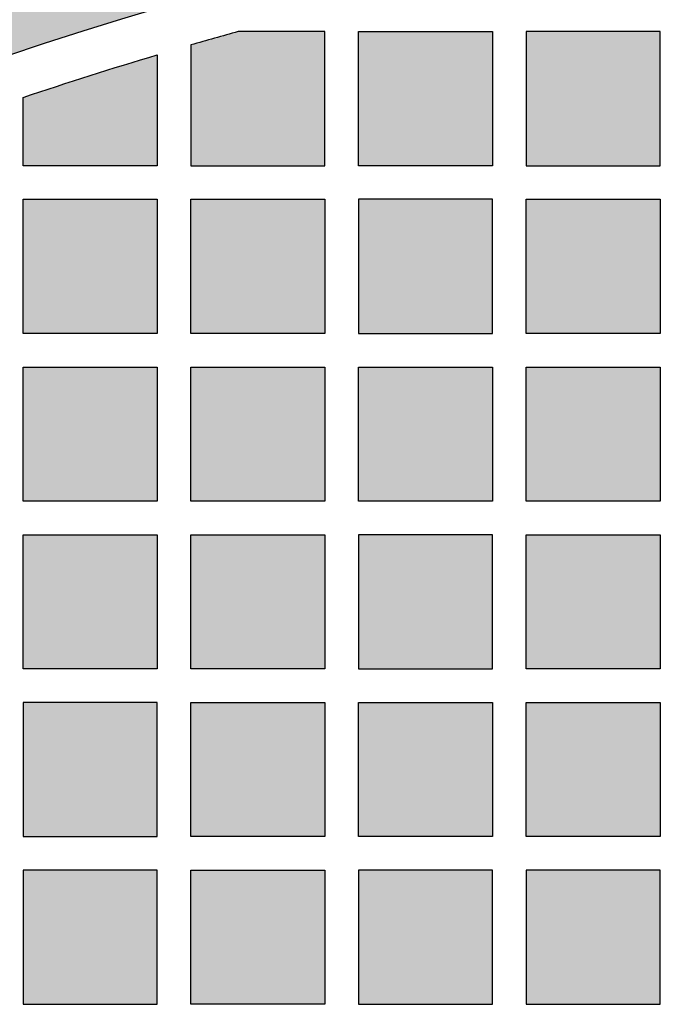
# Model space of a CAD drawing. Header units: millimetres. Extents: x -3873 to -97, y 912 to 4165.
# Tile 352 of 725: x -3447 to -3389, y 1729 to 1817. Entities that reach past the tile are written whole.
import ezdxf

# ---------------------------------------------------------------- set-up
doc = ezdxf.new("R2010")
doc.units = ezdxf.units.MM
doc.layers.add('pattern', color=7, linetype='Continuous', true_color=0x000000)

msp = doc.modelspace()

# ---------------------------------------------------------------- hatches: boundary and pattern name
at = {"layer": 'pattern'}
for points in [[(-3548.425, 1762.569), (-3542.562, 1766.72), (-3536.603, 1770.771), (-3530.552, 1774.716), (-3524.41, 1778.553), (-3518.182, 1782.28), (-3511.87, 1785.893), (-3505.477, 1789.39), (-3499.006, 1792.767), (-3492.46, 1796.024), (-3485.844, 1799.156), (-3479.16, 1802.162), (-3472.413, 1805.04), (-3465.605, 1807.788), (-3458.741, 1810.403), (-3451.825, 1812.885), (-3444.86, 1815.232), (-3437.85, 1817.441), (-3430.8, 1819.513), (-3423.713, 1821.446), (-3416.594, 1823.239), (-3409.447, 1824.891), (-3402.276, 1826.403), (-3395.085, 1827.772), (-3387.878, 1828.999), (-3380.66, 1830.085), (-3373.434, 1831.029), (-3366.206, 1831.83), (-3358.978, 1832.491), (-3351.755, 1833.011), (-3344.541, 1833.391), (-3337.34, 1833.631), (-3330.156, 1833.733), (-3330.156, 1845.733), (-3338.55, 1845.605), (-3346.971, 1845.292), (-3355.411, 1844.795), (-3363.864, 1844.112), (-3372.326, 1843.241), (-3380.789, 1842.182), (-3389.248, 1840.933), (-3397.695, 1839.494), (-3406.126, 1837.866), (-3414.533, 1836.049), (-3422.909, 1834.042), (-3431.25, 1831.847), (-3439.547, 1829.464), (-3447.796, 1826.895), (-3455.99, 1824.141), (-3464.122, 1821.205), (-3472.186, 1818.089), (-3480.178, 1814.793), (-3488.089, 1811.323), (-3495.916, 1807.68), (-3503.652, 1803.867), (-3511.292, 1799.888), (-3518.83, 1795.747), (-3526.262, 1791.447), (-3533.582, 1786.993), (-3540.787, 1782.388), (-3547.871, 1777.637), (-3554.83, 1772.745), (-3561.66, 1767.717), (-3568.357, 1762.557), (-3574.918, 1757.27), (-3581.34, 1751.862), (-3579.196, 1752.17), (-3577.056, 1752.527), (-3574.922, 1752.933), (-3572.795, 1753.389), (-3570.676, 1753.895), (-3568.568, 1754.449), (-3566.472, 1755.052), (-3564.39, 1755.702), (-3562.324, 1756.401), (-3560.275, 1757.147), (-3558.244, 1757.939), (-3556.234, 1758.777), (-3554.245, 1759.659), (-3552.28, 1760.586), (-3550.34, 1761.556)], [(-3427.517, 1816.278), (-3431.754, 1815.079), (-3431.754, 1804.279), (-3419.754, 1804.279), (-3419.754, 1816.278)], [(-3404.754, 1804.279), (-3416.754, 1804.279), (-3416.754, 1816.278), (-3404.754, 1816.278)], [(-3389.754, 1816.278), (-3401.754, 1816.278), (-3401.754, 1804.279), (-3389.754, 1804.279)], [(-3446.754, 1810.391), (-3434.754, 1814.197), (-3434.754, 1804.279), (-3446.754, 1804.279)], [(-3446.754, 1801.278), (-3434.754, 1801.278), (-3434.754, 1789.279), (-3446.754, 1789.279)], [(-3431.754, 1801.278), (-3419.754, 1801.278), (-3419.754, 1789.279), (-3431.754, 1789.279)], [(-3416.754, 1789.279), (-3404.754, 1789.279), (-3404.754, 1801.278), (-3416.754, 1801.278)], [(-3401.754, 1801.278), (-3389.754, 1801.278), (-3389.754, 1789.279), (-3401.754, 1789.279)], [(-3446.754, 1774.279), (-3446.754, 1786.278), (-3434.754, 1786.278), (-3434.754, 1774.279)], [(-3431.754, 1774.279), (-3431.754, 1786.278), (-3419.754, 1786.278), (-3419.754, 1774.279)], [(-3416.754, 1786.278), (-3404.754, 1786.278), (-3404.754, 1774.279), (-3416.754, 1774.279)], [(-3389.754, 1786.278), (-3389.754, 1774.279), (-3401.754, 1774.279), (-3401.754, 1786.278)], [(-3446.754, 1771.279), (-3434.754, 1771.279), (-3434.754, 1759.279), (-3446.754, 1759.279)], [(-3419.754, 1771.279), (-3419.754, 1759.279), (-3431.754, 1759.279), (-3431.754, 1771.279)], [(-3404.754, 1771.279), (-3416.754, 1771.279), (-3416.754, 1759.279), (-3404.754, 1759.279)], [(-3389.754, 1771.279), (-3389.754, 1759.279), (-3401.754, 1759.279), (-3401.754, 1771.279)], [(-3434.754, 1756.278), (-3446.754, 1756.278), (-3446.754, 1744.279), (-3434.754, 1744.279)], [(-3419.754, 1756.278), (-3419.754, 1744.279), (-3431.754, 1744.279), (-3431.754, 1756.278)], [(-3404.754, 1744.279), (-3416.754, 1744.279), (-3416.754, 1756.278), (-3404.754, 1756.278)], [(-3389.754, 1756.278), (-3389.754, 1744.279), (-3401.754, 1744.279), (-3401.754, 1756.278)], [(-3434.754, 1741.279), (-3446.754, 1741.279), (-3446.754, 1729.279), (-3434.754, 1729.279)], [(-3419.754, 1741.279), (-3419.754, 1729.279), (-3431.754, 1729.279), (-3431.754, 1741.279)], [(-3404.754, 1741.279), (-3416.754, 1741.279), (-3416.754, 1729.279), (-3404.754, 1729.279)], [(-3401.754, 1741.279), (-3401.754, 1729.279), (-3389.754, 1729.279), (-3389.754, 1741.279)]]:
    msp.add_hatch(color=256, dxfattribs=at).paths.add_polyline_path(points, flags=0)

# ---------------------------------------------------------------- linework, layer by layer
for points in [[(-3431.754, 1815.079), (-3431.754, 1804.279), (-3419.754, 1804.279), (-3419.754, 1816.278), (-3427.517, 1816.278)], [(-3434.754, 1814.197), (-3434.754, 1804.279), (-3446.754, 1804.279), (-3446.754, 1810.391)]]:
    msp.add_lwpolyline(points, dxfattribs=at)
for points in [[(-3404.754, 1804.279), (-3416.754, 1804.279), (-3416.754, 1816.278), (-3404.754, 1816.278)], [(-3389.754, 1816.278), (-3401.754, 1816.278), (-3401.754, 1804.279), (-3389.754, 1804.279)], [(-3446.754, 1801.278), (-3434.754, 1801.278), (-3434.754, 1789.279), (-3446.754, 1789.279)], [(-3431.754, 1801.278), (-3419.754, 1801.278), (-3419.754, 1789.279), (-3431.754, 1789.279)], [(-3416.754, 1789.279), (-3404.754, 1789.279), (-3404.754, 1801.278), (-3416.754, 1801.278)], [(-3401.754, 1801.278), (-3389.754, 1801.278), (-3389.754, 1789.279), (-3401.754, 1789.279)], [(-3446.754, 1774.279), (-3446.754, 1786.278), (-3434.754, 1786.278), (-3434.754, 1774.279)], [(-3431.754, 1774.279), (-3431.754, 1786.278), (-3419.754, 1786.278), (-3419.754, 1774.279)], [(-3416.754, 1786.278), (-3404.754, 1786.278), (-3404.754, 1774.279), (-3416.754, 1774.279)], [(-3389.754, 1786.278), (-3389.754, 1774.279), (-3401.754, 1774.279), (-3401.754, 1786.278)], [(-3446.754, 1771.279), (-3434.754, 1771.279), (-3434.754, 1759.279), (-3446.754, 1759.279)], [(-3419.754, 1771.279), (-3419.754, 1759.279), (-3431.754, 1759.279), (-3431.754, 1771.279)], [(-3404.754, 1771.279), (-3416.754, 1771.279), (-3416.754, 1759.279), (-3404.754, 1759.279)], [(-3389.754, 1771.279), (-3389.754, 1759.279), (-3401.754, 1759.279), (-3401.754, 1771.279)], [(-3434.754, 1756.278), (-3446.754, 1756.278), (-3446.754, 1744.279), (-3434.754, 1744.279)], [(-3419.754, 1756.278), (-3419.754, 1744.279), (-3431.754, 1744.279), (-3431.754, 1756.278)], [(-3404.754, 1744.279), (-3416.754, 1744.279), (-3416.754, 1756.278), (-3404.754, 1756.278)], [(-3389.754, 1756.278), (-3389.754, 1744.279), (-3401.754, 1744.279), (-3401.754, 1756.278)], [(-3434.754, 1741.279), (-3446.754, 1741.279), (-3446.754, 1729.279), (-3434.754, 1729.279)], [(-3419.754, 1741.279), (-3419.754, 1729.279), (-3431.754, 1729.279), (-3431.754, 1741.279)], [(-3404.754, 1741.279), (-3416.754, 1741.279), (-3416.754, 1729.279), (-3404.754, 1729.279)], [(-3401.754, 1741.279), (-3401.754, 1729.279), (-3389.754, 1729.279), (-3389.754, 1741.279)]]:
    msp.add_lwpolyline(points, close=True, dxfattribs=at)
for radius, start, end in [(411.7, 98.7084, 126.16754), (387.7, 90.25949, 130.7236), (371.7, 105.4656, 106.1443)]:
    msp.add_arc((-3328.4, 1458.038), radius, start, end, dxfattribs=at)
at = {"layer": 'pattern', "extrusion": (0, 0, -1)}
for radius, start, end in [(399.7, 49.07488, 85.89393), (375.7, 54.15167, 89.73222), (371.7, 71.43302, 73.37365)]:
    msp.add_arc((3328.4, 1458.038), radius, start, end, dxfattribs=at)

doc.saveas('drawing.dxf')
